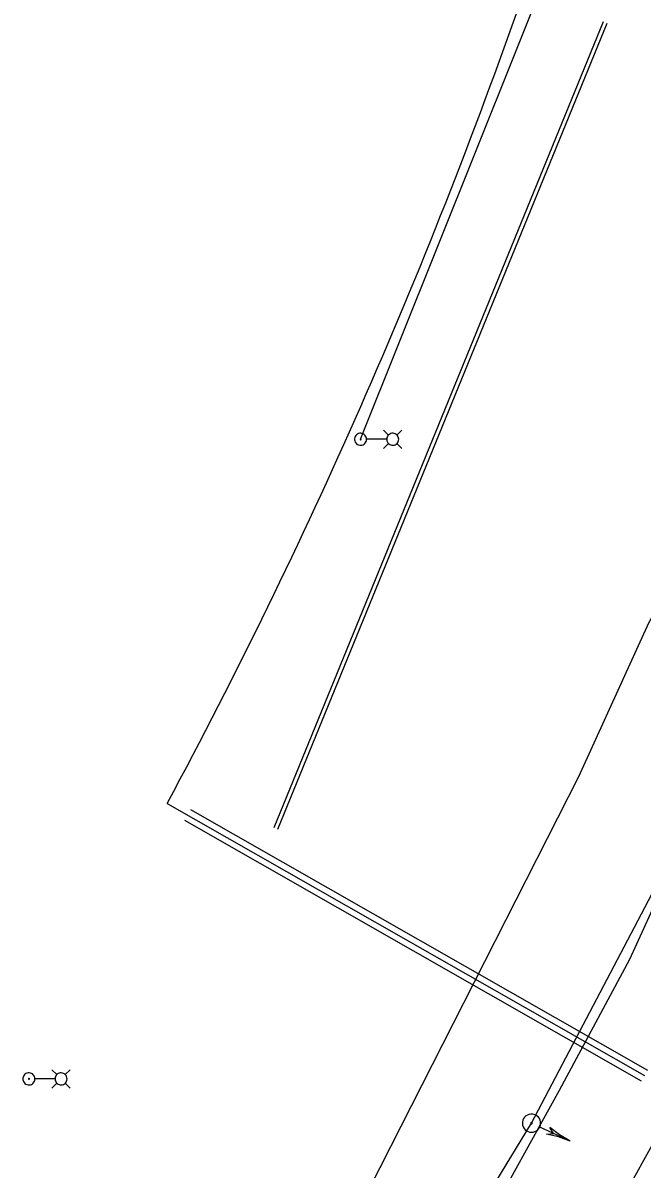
# Model space of a CAD drawing. Extents: x 596028 to 606371, y 330010 to 403088.
# Drawn here: x 604559 to 604782.6, y 330959.7 to 331373.7 of the extents above; entities that cross this region are included whole.
import ezdxf

# ---------------------------------------------------------------- set-up
doc = ezdxf.new("R2010")
doc.units = 0
for name, color, linetype in [('E_LTG', 7, 'Continuous'), ('E_LTG_CID', 7, 'Continuous'), ('E_SIG', 7, 'Continuous'), ('E_UTL_E_UG', 7, 'Continuous'), ('E_UTL_G_UG', 7, 'Continuous'), ('E_UTL_W_UG', 7, 'Continuous')]:
    doc.layers.add(name, color=color, linetype=linetype)

msp = doc.modelspace()

# ---------------------------------------------------------------- linework, layer by layer
at = {"layer": 'E_LTG'}
for points in [[(604683.1, 331223.31), (604683.06, 331223.72), (604682.94, 331224.11), (604682.75, 331224.48), (604682.49, 331224.81), (604682.18, 331225.08), (604681.82, 331225.28), (604681.43, 331225.42), (604681.02, 331225.48), (604680.61, 331225.46), (604680.21, 331225.36), (604679.83, 331225.19), (604679.49, 331224.95), (604679.21, 331224.65), (604678.99, 331224.3), (604678.83, 331223.92), (604678.75, 331223.51), (604678.75, 331223.1), (604678.83, 331222.69), (604678.99, 331222.31), (604679.21, 331221.96), (604679.49, 331221.66), (604679.83, 331221.42), (604680.21, 331221.25), (604680.61, 331221.15), (604681.02, 331221.13), (604681.43, 331221.19), (604681.82, 331221.33), (604682.18, 331221.53), (604682.49, 331221.8), (604682.75, 331222.13), (604682.94, 331222.5), (604683.06, 331222.89), (604683.1, 331223.31)], [(604681.09, 331223.31), (604681.08, 331223.34), (604681.07, 331223.37), (604681.06, 331223.4), (604681.04, 331223.42), (604681.02, 331223.44), (604680.99, 331223.46), (604680.96, 331223.47), (604680.93, 331223.47), (604680.9, 331223.47), (604680.87, 331223.46), (604680.84, 331223.45), (604680.81, 331223.43), (604680.79, 331223.41), (604680.77, 331223.38), (604680.76, 331223.35), (604680.75, 331223.32), (604680.75, 331223.29), (604680.76, 331223.26), (604680.77, 331223.23), (604680.79, 331223.2), (604680.81, 331223.18), (604680.84, 331223.16), (604680.87, 331223.15), (604680.9, 331223.14), (604680.93, 331223.14), (604680.96, 331223.14), (604680.99, 331223.15), (604681.02, 331223.17), (604681.04, 331223.19), (604681.06, 331223.22), (604681.07, 331223.24), (604681.08, 331223.27), (604681.09, 331223.31)], [(604690.31, 331223.31), (604683.13, 331223.31)], [(604691, 331224.83), (604689.22, 331226.61)], [(604694.7, 331223.31), (604694.66, 331223.72), (604694.54, 331224.11), (604694.35, 331224.48), (604694.1, 331224.81), (604693.78, 331225.08), (604693.43, 331225.28), (604693.04, 331225.42), (604692.63, 331225.48), (604692.21, 331225.46), (604691.81, 331225.36), (604691.44, 331225.19), (604691.1, 331224.95), (604690.81, 331224.65), (604690.59, 331224.3), (604690.44, 331223.92), (604690.36, 331223.51), (604690.36, 331223.1), (604690.44, 331222.69), (604690.59, 331222.31), (604690.81, 331221.96), (604691.1, 331221.66), (604691.44, 331221.42), (604691.81, 331221.25), (604692.21, 331221.15), (604692.63, 331221.13), (604693.04, 331221.19), (604693.43, 331221.33), (604693.78, 331221.53), (604694.1, 331221.8), (604694.35, 331222.13), (604694.54, 331222.5), (604694.66, 331222.89), (604694.7, 331223.31)], [(604694.05, 331224.83), (604695.82, 331226.61)], [(604691, 331221.78), (604689.22, 331220.01)], [(604694.05, 331221.78), (604695.82, 331220.01)], [(604571.21, 330993.78), (604569.43, 330995.55)], [(604574.26, 330993.78), (604576.03, 330995.55)], [(604563.3, 330992.25), (604563.26, 330992.66), (604563.15, 330993.06), (604562.96, 330993.43), (604562.7, 330993.75), (604562.39, 330994.02), (604562.03, 330994.23), (604561.64, 330994.37), (604561.23, 330994.42), (604560.82, 330994.4), (604560.42, 330994.31), (604560.04, 330994.14), (604559.7, 330993.9), (604559.42, 330993.6), (604559.19, 330993.25), (604559.04, 330992.86), (604558.96, 330992.46), (604558.96, 330992.04), (604559.04, 330991.64), (604559.19, 330991.25), (604559.42, 330990.91), (604559.7, 330990.61), (604560.04, 330990.37), (604560.42, 330990.19), (604560.82, 330990.1), (604561.23, 330990.08), (604561.64, 330990.14), (604562.03, 330990.27), (604562.39, 330990.48), (604562.7, 330990.75), (604562.96, 330991.07), (604563.15, 330991.44), (604563.26, 330991.84), (604563.3, 330992.25)], [(604561.29, 330992.25), (604561.29, 330992.28), (604561.28, 330992.31), (604561.27, 330992.34), (604561.25, 330992.37), (604561.22, 330992.39), (604561.2, 330992.4), (604561.17, 330992.41), (604561.14, 330992.42), (604561.1, 330992.42), (604561.07, 330992.41), (604561.04, 330992.4), (604561.02, 330992.38), (604561, 330992.35), (604560.98, 330992.33), (604560.97, 330992.3), (604560.96, 330992.27), (604560.96, 330992.24), (604560.97, 330992.2), (604560.98, 330992.17), (604561, 330992.15), (604561.02, 330992.13), (604561.04, 330992.11), (604561.07, 330992.09), (604561.1, 330992.09), (604561.14, 330992.08), (604561.17, 330992.09), (604561.2, 330992.1), (604561.22, 330992.12), (604561.25, 330992.14), (604561.27, 330992.16), (604561.28, 330992.19), (604561.29, 330992.22), (604561.29, 330992.25)], [(604570.52, 330992.25), (604563.34, 330992.25)], [(604574.91, 330992.25), (604574.87, 330992.66), (604574.75, 330993.06), (604574.56, 330993.43), (604574.31, 330993.75), (604573.99, 330994.02), (604573.63, 330994.23), (604573.24, 330994.37), (604572.83, 330994.42), (604572.42, 330994.4), (604572.02, 330994.31), (604571.64, 330994.14), (604571.31, 330993.9), (604571.02, 330993.6), (604570.8, 330993.25), (604570.64, 330992.86), (604570.57, 330992.46), (604570.57, 330992.04), (604570.64, 330991.64), (604570.8, 330991.25), (604571.02, 330990.91), (604571.31, 330990.61), (604571.64, 330990.37), (604572.02, 330990.19), (604572.42, 330990.1), (604572.83, 330990.08), (604573.24, 330990.14), (604573.63, 330990.27), (604573.99, 330990.48), (604574.31, 330990.75), (604574.56, 330991.07), (604574.75, 330991.44), (604574.87, 330991.84), (604574.91, 330992.25)], [(604571.21, 330990.73), (604569.43, 330988.95)], [(604574.26, 330990.73), (604576.03, 330988.95)]]:
    msp.add_lwpolyline(points, dxfattribs=at)
at = {"layer": 'E_LTG_CID'}
for points in [[(604683.3, 330952.09), (604684.22, 330952.88), (604759.72, 331101.53), (604785.03, 331156.95), (604797.91, 331179.74), (604801.59, 331186.25), (604804.8, 331186.14), (604807.66, 331192.41), (604823.38, 331242.67), (604840.85, 331285.28), (604856.87, 331326.77), (604873.94, 331374.12), (604891.84, 331421.7), (604891.8, 331421.71), (604891.79, 331421.76), (604894.68, 331439.03), (604894.44, 331441.88), (604906.75, 331486.37), (604920.4, 331537.51), (604920.44, 331537.44), (604931.69, 331580.97)], [(604680.92, 331223.31), (604778.52, 331467.17)]]:
    msp.add_lwpolyline(points, dxfattribs=at)
at = {"layer": 'E_SIG'}
for points in [[(604745.66, 330974.88), (604745.87, 330975.47), (604745.96, 330976.09), (604745.93, 330976.72), (604745.78, 330977.33), (604745.52, 330977.9), (604745.16, 330978.41), (604744.71, 330978.84), (604744.18, 330979.19), (604743.6, 330979.42), (604742.99, 330979.54), (604742.36, 330979.54), (604741.74, 330979.43), (604741.16, 330979.2), (604740.63, 330978.86), (604740.17, 330978.43), (604739.81, 330977.92), (604739.55, 330977.35), (604739.4, 330976.74), (604739.36, 330976.11), (604739.45, 330975.49), (604739.65, 330974.9), (604739.97, 330974.35), (604740.38, 330973.88), (604740.87, 330973.49), (604741.42, 330973.2), (604742.03, 330973.02), (604742.65, 330972.96), (604743.27, 330973.01), (604743.88, 330973.19), (604744.44, 330973.47), (604744.93, 330973.86), (604745.34, 330974.33), (604745.66, 330974.88)], [(604742.89, 330976.15), (604742.91, 330976.2), (604742.91, 330976.24), (604742.91, 330976.29), (604742.9, 330976.34), (604742.88, 330976.38), (604742.85, 330976.42), (604742.82, 330976.46), (604742.78, 330976.48), (604742.73, 330976.5), (604742.69, 330976.51), (604742.64, 330976.51), (604742.59, 330976.5), (604742.55, 330976.48), (604742.51, 330976.46), (604742.47, 330976.42), (604742.44, 330976.38), (604742.42, 330976.34), (604742.41, 330976.29), (604742.41, 330976.25), (604742.42, 330976.2), (604742.43, 330976.15), (604742.45, 330976.11), (604742.49, 330976.08), (604742.52, 330976.05), (604742.57, 330976.02), (604742.61, 330976.01), (604742.66, 330976), (604742.71, 330976.01), (604742.75, 330976.02), (604742.8, 330976.04), (604742.83, 330976.07), (604742.87, 330976.11), (604742.89, 330976.15)], [(604756.65, 330969.81), (604745.71, 330974.85)], [(604756.65, 330969.81), (604752.75, 330971.99), (604749.23, 330974.74)], [(604750.65, 330972.57), (604749.23, 330974.74)], [(604748.08, 330972.25), (604750.65, 330972.57)], [(604756.65, 330969.81), (604752.46, 330971.36), (604748.08, 330972.25)]]:
    msp.add_lwpolyline(points, dxfattribs=at)
at = {"layer": 'E_UTL_E_UG'}
for points in [[(604683.3, 330952.09), (604722.4, 330946.58), (604729.82, 330955.05), (604742.66, 330976.26), (604786.15, 331059.02), (604790.11, 331069.45), (604882.51, 331285.09), (604891.05, 331283.2)], [(604695.73, 330748.29), (604684.95, 330755.93), (604681.24, 330750.97), (604664.85, 330762.93), (604668.47, 330767.86), (604688.35, 330805.65), (604694.41, 330818.48), (604703.37, 330832.03), (604758.06, 330920.64), (604761.47, 330923.51), (604832.36, 331051.66)]]:
    msp.add_lwpolyline(points, dxfattribs=at)
at = {"layer": 'E_UTL_G_UG'}
msp.add_lwpolyline([(604718.21, 330825.28), (604738.73, 330857.66), (604733.36, 330874.38), (604732.32, 330894.54), (604729.33, 330913.4), (604725.16, 330938.36), (604752.74, 330988.13), (604778.16, 331035.55), (604788.31, 331057.65), (604805.53, 331094.16), (604828.8, 331144.07), (604848.89, 331191.36), (604869.57, 331244.15), (604888.61, 331295.88), (604900.58, 331325.56), (604922.44, 331394.24)], dxfattribs=at)
at = {"layer": 'E_UTL_W_UG'}
for p, q in [((604649.65, 331083.04), (604768.62, 331374.17)), ((604651.04, 331082.47), (604770.01, 331373.6)), ((604611.1, 331091.78), (604783.44, 330993.49)), ((604619.54, 331089.56), (604784.55, 330995.45)), ((604617.31, 331085.65), (604782.32, 330991.54))]:
    msp.add_line(p, q, dxfattribs=at)
msp.add_arc((602817.06, 332055.12), 2036.32, 331.76571, 340.74254, dxfattribs=at)

doc.saveas('drawing.dxf')
